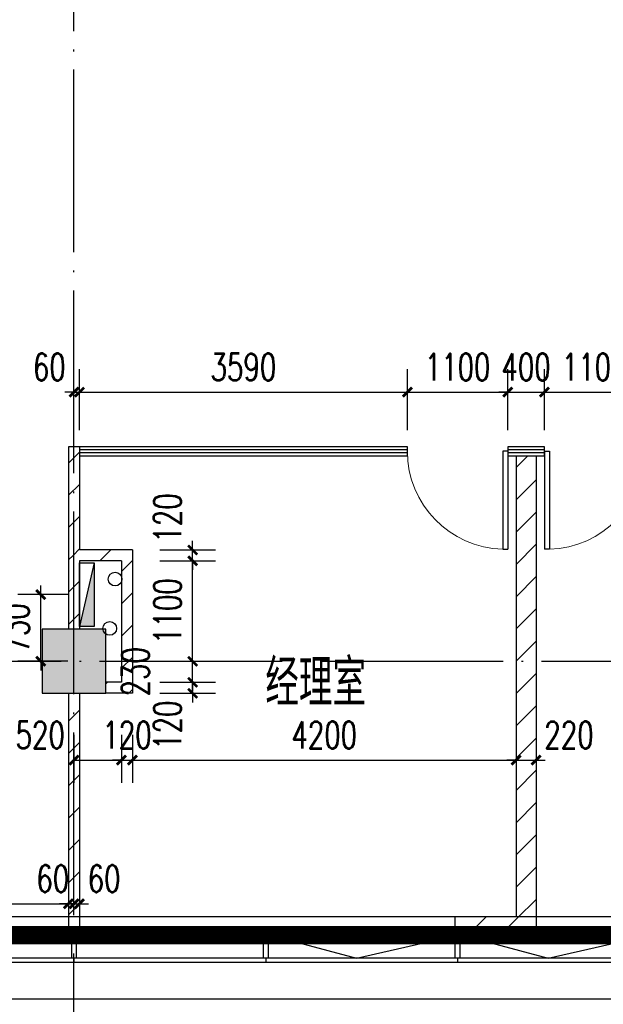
# Model space of a CAD drawing. Extents: x 797781 to 1255204, y 21234 to 1024248.
# Tile 509 of 656: x 904313 to 910704, y 566406 to 577189. Entities that reach past the tile are written whole.
import ezdxf

# ---------------------------------------------------------------- set-up
doc = ezdxf.new("R2010")
doc.units = 0
doc.header["$LTSCALE"] = 1000
doc.header["$MEASUREMENT"] = 0
doc.linetypes.add('230303生产综合楼-平面图_t8$0$DOTE', pattern=[2.42, 2, -0.2, 0.02, -0.2])
for name, color, linetype in [('230303生产综合楼-平面图_t8$0$3T_WOOD', 21, 'Continuous'), ('230303生产综合楼-平面图_t8$0$COLUMN', 40, 'Continuous'), ('230303生产综合楼-平面图_t8$0$CURTWALL', 4, 'Continuous'), ('230303生产综合楼-平面图_t8$0$DOTE', 1, '230303生产综合楼-平面图_t8$0$DOTE'), ('230303生产综合楼-平面图_t8$0$PUB_DIM', 3, 'Continuous'), ('230303生产综合楼-平面图_t8$0$PUB_HATCH', 8, 'Continuous'), ('230303生产综合楼-平面图_t8$0$PUB_TEXT', 7, 'Continuous'), ('230303生产综合楼-平面图_t8$0$VPIPE-雨水', 4, 'Continuous'), ('230303生产综合楼-平面图_t8$0$WALL-MOVE', 6, 'Continuous'), ('230303生产综合楼-平面图_t8$0$WINDOW', 4, 'Continuous'), ('230303生产综合楼-平面图_t8$0$水管', 4, 'Continuous'), ('230303生产综合楼-平面图_t8$0$看线', 115, 'Continuous'), ('CURTWALL', 4, 'Continuous'), ('EQUIP_消火栓', 7, 'Continuous'), ('PUB_HATCH', 8, 'Continuous'), ('VPIPE-消防', 1, 'Continuous')]:
    doc.layers.add(name, color=color, linetype=linetype)
doc.styles.add('230303生产综合楼-平面图_t8$0$_TCH_DIM', font='SIMPLEX', dxfattribs={"bigfont": 'GBCBIG'})
doc.styles.add('230303生产综合楼-平面图_T8$0$_TCH_DIM_T3', font='SIMPLEX', dxfattribs={"width": 0.705882, "bigfont": 'GBCBIG'})
doc.dimstyles.new('230303生产综合楼-平面图_T8$0$_TCH_ARCH&&100', dxfattribs={"dimtxt": 297.5, "dimasz": 100, "dimexe": 250, "dimexo": 300, "dimgap": 126.25, "dimtad": 1, "dimdec": 0, "dimzin": 0, "dimdsep": 46, "dimtxsty": '230303生产综合楼-平面图_T8$0$_TCH_DIM_T3', "dimblk": '230303生产综合楼-平面图_t8$0$_ArchTick', "dimcen": 0.09, "dimclrt": 7, "dimazin": 2, "dimtfac": 1, "dimtdec": 0, "dimtix": 1, "dimtmove": 2, "dimatfit": 3, "dimfxl": 1, "dimtolj": 1, "dimtzin": 0, "dimarcsym": 0})
pattern_1 = [(45, (0, 179.5), (-176.776766, 176.776766), [])]

# ---------------------------------------------------------------- blocks, each defined once
blk = doc.blocks.new('AQ6-8')
at = {"color": 2, "linetype": '230303生产综合楼-平面图_t8$0$DOTE', "ltscale": 2, "const_width": 200}
blk.add_lwpolyline([(1030371, 562088), (1110171, 562087)], dxfattribs=at)
blk = doc.blocks.new('230303生产综合楼-平面图_t8$0$_ArchTick')
at = {"color": 0, "linetype": 'ByBlock', "const_width": 0.3}
blk.add_lwpolyline([(-0.5, -0.5), (0.5, 0.5)], dxfattribs=at)
blk = doc.blocks.new('*D6324')
at = {"layer": '230303生产综合楼-平面图_t8$0$PUB_DIM', "color": 0, "lineweight": -2, "transparency": 16777216}
for p, q in [((1170304, 349568), (1170304, 349668)), ((1170601, 349568), (1170054, 349568)), ((1170304, 348838), (1170304, 349568)), ((1170601, 348838), (1170054, 348838)), ((1170304, 348838), (1170304, 348738))]:
    blk.add_line(p, q, dxfattribs=at)
at = {"layer": 'Defpoints', "color": 0, "transparency": 16777216}
for p in [(1170304, 349568), (1170901, 349568), (1170901, 348838)]:
    blk.add_point(p, dxfattribs=at)
at = {"layer": '230303生产综合楼-平面图_t8$0$PUB_DIM', "color": 0, "lineweight": -2, "transparency": 16777216, "xscale": 100, "yscale": 100, "zscale": 100}
for p, rotation in [((1170304, 349568), 270), ((1170304, 348838), 90)]:
    blk.add_blockref('230303生产综合楼-平面图_t8$0$_ArchTick', p, dxfattribs=dict(at, rotation=rotation))
at = {"layer": '230303生产综合楼-平面图_t8$0$PUB_DIM', "color": 7, "transparency": 16777216, "insert": (1170029, 349203), "char_height": 297.5, "attachment_point": 5, "rotation": 90, "style": '230303生产综合楼-平面图_T8$0$_TCH_DIM_T3'}
blk.add_mtext('\\A1;730', dxfattribs=at)
blk = doc.blocks.new('$TwtSys$00000434')
for p, q in [((-0.5, 0.5), (-0.5, -0.5)), ((-0.5, -0.5), (0.5, 0.5)), ((0.5, 0.5), (-0.5, 0.5)), ((0.5, -0.5), (0.5, 0.5)), ((-0.5, -0.5), (0.5, -0.5))]:
    blk.add_line(p, q)
blk.add_solid([(0.5, -0.5), (0.5, 0.5), (-0.5, -0.5)])
blk = doc.blocks.new('230303生产综合楼-平面图_t8$0$6WLGJ')
at = {"layer": '230303生产综合楼-平面图_t8$0$3T_WOOD'}
for points in [[(1021966, 366737), (1021916, 366737), (1021916, 366987), (1021966, 366987)], [(1024066, 366737), (1024016, 366737), (1024016, 366987), (1024066, 366987)], [(1026166, 366737), (1026116, 366737), (1026116, 366987), (1026166, 366987)]]:
    blk.add_lwpolyline(points, close=True, dxfattribs=at)
for points in [[(1021941, 366737), (1021941, 366687)], [(1021941, 366737), (1021941, 366687)], [(1024041, 366737), (1024041, 366687)], [(1026141, 366737), (1026141, 366687)]]:
    blk.add_lwpolyline(points, dxfattribs=at)
blk = doc.blocks.new('230303生产综合楼-平面图_t8$0$HXT-2')
at = {"layer": '230303生产综合楼-平面图_t8$0$PUB_TEXT', "style": '230303生产综合楼-平面图_t8$0$_TCH_DIM'}
blk.add_text('客货两用兼消防电梯', height=510.64, dxfattribs=at).set_placement((726269.4, 275267.2))
blk = doc.blocks.new('230303生产综合楼-平面图_t8$0$$DorLib2D$00000001')
for p, q in [((0.45, 0.975), (0.5, 0.975)), ((0.45, 0), (0.45, 0.975)), ((0.5, 0), (0.5, 0.975)), ((0.5, 0), (0.45, 0))]:
    blk.add_line(p, q)
at = {"lineweight": 13}
blk.add_arc((0.475, 0), 0.975, 91.46928, 180, dxfattribs=at)
blk = doc.blocks.new('*D4987')
at = {"layer": '230303生产综合楼-平面图_t8$0$PUB_DIM', "color": 0, "lineweight": -2, "transparency": 16777216}
for p, q in [((906207, 571382), (906207, 571482)), ((905848, 571382), (906457, 571382)), ((906207, 571262), (906207, 571382)), ((905848, 571262), (906457, 571262)), ((906207, 571262), (906207, 571162))]:
    blk.add_line(p, q, dxfattribs=at)
at = {"layer": 'Defpoints', "color": 0, "transparency": 16777216}
for p in [(905548, 571382), (906207, 571382), (905548, 571262)]:
    blk.add_point(p, dxfattribs=at)
at = {"layer": '230303生产综合楼-平面图_t8$0$PUB_DIM', "color": 0, "lineweight": -2, "transparency": 16777216, "xscale": 100, "yscale": 100, "zscale": 100}
for p, rotation in [((906207, 571382), 270), ((906207, 571262), 90)]:
    blk.add_blockref('230303生产综合楼-平面图_t8$0$_ArchTick', p, dxfattribs=dict(at, rotation=rotation))
at = {"layer": '230303生产综合楼-平面图_t8$0$PUB_DIM', "color": 7, "transparency": 16777216, "insert": (905932, 571732), "char_height": 297.5, "attachment_point": 5, "rotation": 90, "style": '230303生产综合楼-平面图_T8$0$_TCH_DIM_T3'}
blk.add_mtext('\\A1;120', dxfattribs=at)
blk = doc.blocks.new('*D4988')
at = {"layer": '230303生产综合楼-平面图_t8$0$PUB_DIM', "color": 0, "lineweight": -2, "transparency": 16777216}
for p, q in [((905848, 571262), (906457, 571262)), ((906207, 570162), (906207, 571262)), ((905848, 570162), (906457, 570162))]:
    blk.add_line(p, q, dxfattribs=at)
at = {"layer": 'Defpoints', "color": 0, "transparency": 16777216}
for p in [(905548, 571262), (906207, 571262), (905548, 570162)]:
    blk.add_point(p, dxfattribs=at)
at = {"layer": '230303生产综合楼-平面图_t8$0$PUB_DIM', "color": 0, "lineweight": -2, "transparency": 16777216, "xscale": 100, "yscale": 100, "zscale": 100}
for p, rotation in [((906207, 571262), 90), ((906207, 570162), 270)]:
    blk.add_blockref('230303生产综合楼-平面图_t8$0$_ArchTick', p, dxfattribs=dict(at, rotation=rotation))
at = {"layer": '230303生产综合楼-平面图_t8$0$PUB_DIM', "color": 7, "transparency": 16777216, "insert": (905932, 570712), "char_height": 297.5, "attachment_point": 5, "rotation": 90, "style": '230303生产综合楼-平面图_T8$0$_TCH_DIM_T3'}
blk.add_mtext('\\A1;1100', dxfattribs=at)
blk = doc.blocks.new('*D4989')
at = {"layer": '230303生产综合楼-平面图_t8$0$PUB_DIM', "color": 0, "lineweight": -2, "transparency": 16777216}
for p, q in [((906207, 570162), (906207, 570262)), ((905848, 570162), (906457, 570162)), ((906207, 569932), (906207, 570162)), ((905848, 569932), (906457, 569932)), ((906207, 569932), (906207, 569832))]:
    blk.add_line(p, q, dxfattribs=at)
at = {"layer": 'Defpoints', "color": 0, "transparency": 16777216}
for p in [(905548, 570162), (906207, 570162), (905548, 569932)]:
    blk.add_point(p, dxfattribs=at)
at = {"layer": '230303生产综合楼-平面图_t8$0$PUB_DIM', "color": 0, "lineweight": -2, "transparency": 16777216, "xscale": 100, "yscale": 100, "zscale": 100}
for p, rotation in [((906207, 570162), 270), ((906207, 569932), 90)]:
    blk.add_blockref('230303生产综合楼-平面图_t8$0$_ArchTick', p, dxfattribs=dict(at, rotation=rotation))
at = {"layer": '230303生产综合楼-平面图_t8$0$PUB_DIM', "color": 7, "transparency": 16777216, "insert": (905582, 570047), "char_height": 297.5, "attachment_point": 5, "rotation": 90, "style": '230303生产综合楼-平面图_T8$0$_TCH_DIM_T3'}
blk.add_mtext('\\A1;230', dxfattribs=at)
blk = doc.blocks.new('*D4990')
at = {"layer": '230303生产综合楼-平面图_t8$0$PUB_DIM', "color": 0, "lineweight": -2, "transparency": 16777216}
for p, q in [((906207, 569932), (906207, 570032)), ((905848, 569932), (906457, 569932)), ((906207, 569812), (906207, 569932)), ((905848, 569812), (906457, 569812)), ((906207, 569812), (906207, 569712))]:
    blk.add_line(p, q, dxfattribs=at)
at = {"layer": 'Defpoints', "color": 0, "transparency": 16777216}
for p in [(905548, 569932), (906207, 569932), (905548, 569812)]:
    blk.add_point(p, dxfattribs=at)
at = {"layer": '230303生产综合楼-平面图_t8$0$PUB_DIM', "color": 0, "lineweight": -2, "transparency": 16777216, "xscale": 100, "yscale": 100, "zscale": 100}
for p, rotation in [((906207, 569932), 270), ((906207, 569812), 90)]:
    blk.add_blockref('230303生产综合楼-平面图_t8$0$_ArchTick', p, dxfattribs=dict(at, rotation=rotation))
at = {"layer": '230303生产综合楼-平面图_t8$0$PUB_DIM', "color": 7, "transparency": 16777216, "insert": (905932, 569462), "char_height": 297.5, "attachment_point": 5, "rotation": 90, "style": '230303生产综合楼-平面图_T8$0$_TCH_DIM_T3'}
blk.add_mtext('\\A1;120', dxfattribs=at)
blk = doc.blocks.new('*D4991')
at = {"layer": '230303生产综合楼-平面图_t8$0$PUB_DIM', "color": 0, "lineweight": -2, "transparency": 16777216}
for p, q in [((904908, 569358), (904908, 568830)), ((905428, 569358), (905428, 568830)), ((904908, 569080), (905428, 569080))]:
    blk.add_line(p, q, dxfattribs=at)
at = {"layer": 'Defpoints', "color": 0, "transparency": 16777216}
for p in [(904908, 569658), (905428, 569658), (905428, 569080)]:
    blk.add_point(p, dxfattribs=at)
at = {"layer": '230303生产综合楼-平面图_t8$0$PUB_DIM', "color": 0, "lineweight": -2, "transparency": 16777216, "xscale": 100, "yscale": 100, "zscale": 100, "rotation": 180}
blk.add_blockref('230303生产综合楼-平面图_t8$0$_ArchTick', (904908, 569080), dxfattribs=at)
at = {"layer": '230303生产综合楼-平面图_t8$0$PUB_DIM', "color": 0, "lineweight": -2, "transparency": 16777216, "xscale": 100, "yscale": 100, "zscale": 100}
blk.add_blockref('230303生产综合楼-平面图_t8$0$_ArchTick', (905428, 569080), dxfattribs=at)
at = {"layer": '230303生产综合楼-平面图_t8$0$PUB_DIM', "color": 7, "transparency": 16777216, "insert": (904538, 569355), "char_height": 297.5, "attachment_point": 5, "style": '230303生产综合楼-平面图_T8$0$_TCH_DIM_T3'}
blk.add_mtext('\\A1;520', dxfattribs=at)
blk = doc.blocks.new('*D4992')
at = {"layer": '230303生产综合楼-平面图_t8$0$PUB_DIM', "color": 0, "lineweight": -2, "transparency": 16777216}
for p, q in [((905428, 569358), (905428, 568830)), ((905548, 569358), (905548, 568830)), ((905428, 569080), (905328, 569080)), ((905428, 569080), (905548, 569080)), ((905548, 569080), (905648, 569080))]:
    blk.add_line(p, q, dxfattribs=at)
at = {"layer": 'Defpoints', "color": 0, "transparency": 16777216}
for p in [(905428, 569658), (905548, 569658), (905548, 569080)]:
    blk.add_point(p, dxfattribs=at)
at = {"layer": '230303生产综合楼-平面图_t8$0$PUB_DIM', "color": 0, "lineweight": -2, "transparency": 16777216, "xscale": 100, "yscale": 100, "zscale": 100}
blk.add_blockref('230303生产综合楼-平面图_t8$0$_ArchTick', (905428, 569080), dxfattribs=at)
at = {"layer": '230303生产综合楼-平面图_t8$0$PUB_DIM', "color": 0, "lineweight": -2, "transparency": 16777216, "xscale": 100, "yscale": 100, "zscale": 100, "rotation": 180}
blk.add_blockref('230303生产综合楼-平面图_t8$0$_ArchTick', (905548, 569080), dxfattribs=at)
at = {"layer": '230303生产综合楼-平面图_t8$0$PUB_DIM', "color": 7, "transparency": 16777216, "insert": (905488, 569355), "char_height": 297.5, "attachment_point": 5, "style": '230303生产综合楼-平面图_T8$0$_TCH_DIM_T3'}
blk.add_mtext('\\A1;120', dxfattribs=at)
blk = doc.blocks.new('*D4993')
at = {"layer": '230303生产综合楼-平面图_t8$0$PUB_DIM', "color": 0, "lineweight": -2, "transparency": 16777216}
for p, q in [((905548, 569358), (905548, 568830)), ((909748, 569358), (909748, 568830)), ((905548, 569080), (909748, 569080))]:
    blk.add_line(p, q, dxfattribs=at)
at = {"layer": 'Defpoints', "color": 0, "transparency": 16777216}
for p in [(905548, 569658), (909748, 569658), (909748, 569080)]:
    blk.add_point(p, dxfattribs=at)
at = {"layer": '230303生产综合楼-平面图_t8$0$PUB_DIM', "color": 0, "lineweight": -2, "transparency": 16777216, "xscale": 100, "yscale": 100, "zscale": 100, "rotation": 180}
blk.add_blockref('230303生产综合楼-平面图_t8$0$_ArchTick', (905548, 569080), dxfattribs=at)
at = {"layer": '230303生产综合楼-平面图_t8$0$PUB_DIM', "color": 0, "lineweight": -2, "transparency": 16777216, "xscale": 100, "yscale": 100, "zscale": 100}
blk.add_blockref('230303生产综合楼-平面图_t8$0$_ArchTick', (909748, 569080), dxfattribs=at)
at = {"layer": '230303生产综合楼-平面图_t8$0$PUB_DIM', "color": 7, "transparency": 16777216, "insert": (907648, 569355), "char_height": 297.5, "attachment_point": 5, "style": '230303生产综合楼-平面图_T8$0$_TCH_DIM_T3'}
blk.add_mtext('\\A1;4200', dxfattribs=at)
blk = doc.blocks.new('*D4994')
at = {"layer": '230303生产综合楼-平面图_t8$0$PUB_DIM', "color": 0, "lineweight": -2, "transparency": 16777216}
for p, q in [((909748, 569358), (909748, 568830)), ((909968, 569358), (909968, 568830)), ((909748, 569080), (909648, 569080)), ((909748, 569080), (909968, 569080)), ((909968, 569080), (910068, 569080))]:
    blk.add_line(p, q, dxfattribs=at)
at = {"layer": 'Defpoints', "color": 0, "transparency": 16777216}
for p in [(909748, 569658), (909968, 569658), (909968, 569080)]:
    blk.add_point(p, dxfattribs=at)
at = {"layer": '230303生产综合楼-平面图_t8$0$PUB_DIM', "color": 0, "lineweight": -2, "transparency": 16777216, "xscale": 100, "yscale": 100, "zscale": 100}
blk.add_blockref('230303生产综合楼-平面图_t8$0$_ArchTick', (909748, 569080), dxfattribs=at)
at = {"layer": '230303生产综合楼-平面图_t8$0$PUB_DIM', "color": 0, "lineweight": -2, "transparency": 16777216, "xscale": 100, "yscale": 100, "zscale": 100, "rotation": 180}
blk.add_blockref('230303生产综合楼-平面图_t8$0$_ArchTick', (909968, 569080), dxfattribs=at)
at = {"layer": '230303生产综合楼-平面图_t8$0$PUB_DIM', "color": 7, "transparency": 16777216, "insert": (910328, 569355), "char_height": 297.5, "attachment_point": 5, "style": '230303生产综合楼-平面图_T8$0$_TCH_DIM_T3'}
blk.add_mtext('\\A1;220', dxfattribs=at)
blk = doc.blocks.new('*D4995')
at = {"layer": '230303生产综合楼-平面图_t8$0$PUB_DIM', "color": 0, "lineweight": -2, "transparency": 16777216}
for p, q in [((904908, 572692), (904908, 573360)), ((904968, 572692), (904968, 573360)), ((904908, 573110), (904808, 573110)), ((904908, 573110), (904968, 573110)), ((904968, 573110), (905068, 573110))]:
    blk.add_line(p, q, dxfattribs=at)
at = {"layer": 'Defpoints', "color": 0, "transparency": 16777216}
for p in [(904968, 573110), (904908, 572392), (904968, 572392)]:
    blk.add_point(p, dxfattribs=at)
at = {"layer": '230303生产综合楼-平面图_t8$0$PUB_DIM', "color": 0, "lineweight": -2, "transparency": 16777216, "xscale": 100, "yscale": 100, "zscale": 100}
blk.add_blockref('230303生产综合楼-平面图_t8$0$_ArchTick', (904908, 573110), dxfattribs=at)
at = {"layer": '230303生产综合楼-平面图_t8$0$PUB_DIM', "color": 0, "lineweight": -2, "transparency": 16777216, "xscale": 100, "yscale": 100, "zscale": 100, "rotation": 180}
blk.add_blockref('230303生产综合楼-平面图_t8$0$_ArchTick', (904968, 573110), dxfattribs=at)
at = {"layer": '230303生产综合楼-平面图_t8$0$PUB_DIM', "color": 7, "transparency": 16777216, "insert": (904638, 573385), "char_height": 297.5, "attachment_point": 5, "style": '230303生产综合楼-平面图_T8$0$_TCH_DIM_T3'}
blk.add_mtext('\\A1;60', dxfattribs=at)
blk = doc.blocks.new('*D4996')
at = {"layer": '230303生产综合楼-平面图_t8$0$PUB_DIM', "color": 0, "lineweight": -2, "transparency": 16777216}
for p, q in [((904968, 572692), (904968, 573360)), ((908558, 572692), (908558, 573360)), ((904968, 573110), (908558, 573110))]:
    blk.add_line(p, q, dxfattribs=at)
at = {"layer": 'Defpoints', "color": 0, "transparency": 16777216}
for p in [(908558, 573110), (904968, 572392), (908558, 572392)]:
    blk.add_point(p, dxfattribs=at)
at = {"layer": '230303生产综合楼-平面图_t8$0$PUB_DIM', "color": 0, "lineweight": -2, "transparency": 16777216, "xscale": 100, "yscale": 100, "zscale": 100, "rotation": 180}
blk.add_blockref('230303生产综合楼-平面图_t8$0$_ArchTick', (904968, 573110), dxfattribs=at)
at = {"layer": '230303生产综合楼-平面图_t8$0$PUB_DIM', "color": 0, "lineweight": -2, "transparency": 16777216, "xscale": 100, "yscale": 100, "zscale": 100}
blk.add_blockref('230303生产综合楼-平面图_t8$0$_ArchTick', (908558, 573110), dxfattribs=at)
at = {"layer": '230303生产综合楼-平面图_t8$0$PUB_DIM', "color": 7, "transparency": 16777216, "insert": (906763, 573385), "char_height": 297.5, "attachment_point": 5, "style": '230303生产综合楼-平面图_T8$0$_TCH_DIM_T3'}
blk.add_mtext('\\A1;3590', dxfattribs=at)
blk = doc.blocks.new('*D4997')
at = {"layer": '230303生产综合楼-平面图_t8$0$PUB_DIM', "color": 0, "lineweight": -2, "transparency": 16777216}
for p, q in [((908558, 572692), (908558, 573360)), ((909658, 572692), (909658, 573360)), ((908558, 573110), (909658, 573110))]:
    blk.add_line(p, q, dxfattribs=at)
at = {"layer": 'Defpoints', "color": 0, "transparency": 16777216}
for p in [(909658, 573110), (908558, 572392), (909658, 572392)]:
    blk.add_point(p, dxfattribs=at)
at = {"layer": '230303生产综合楼-平面图_t8$0$PUB_DIM', "color": 0, "lineweight": -2, "transparency": 16777216, "xscale": 100, "yscale": 100, "zscale": 100, "rotation": 180}
blk.add_blockref('230303生产综合楼-平面图_t8$0$_ArchTick', (908558, 573110), dxfattribs=at)
at = {"layer": '230303生产综合楼-平面图_t8$0$PUB_DIM', "color": 0, "lineweight": -2, "transparency": 16777216, "xscale": 100, "yscale": 100, "zscale": 100}
blk.add_blockref('230303生产综合楼-平面图_t8$0$_ArchTick', (909658, 573110), dxfattribs=at)
at = {"layer": '230303生产综合楼-平面图_t8$0$PUB_DIM', "color": 7, "transparency": 16777216, "insert": (909108, 573385), "char_height": 297.5, "attachment_point": 5, "style": '230303生产综合楼-平面图_T8$0$_TCH_DIM_T3'}
blk.add_mtext('\\A1;1100', dxfattribs=at)
blk = doc.blocks.new('*D4998')
at = {"layer": '230303生产综合楼-平面图_t8$0$PUB_DIM', "color": 0, "lineweight": -2, "transparency": 16777216}
for p, q in [((909658, 572692), (909658, 573360)), ((910058, 572692), (910058, 573360)), ((909658, 573110), (909558, 573110)), ((909658, 573110), (910058, 573110)), ((910058, 573110), (910158, 573110))]:
    blk.add_line(p, q, dxfattribs=at)
at = {"layer": 'Defpoints', "color": 0, "transparency": 16777216}
for p in [(910058, 573110), (909658, 572392), (910058, 572392)]:
    blk.add_point(p, dxfattribs=at)
at = {"layer": '230303生产综合楼-平面图_t8$0$PUB_DIM', "color": 0, "lineweight": -2, "transparency": 16777216, "xscale": 100, "yscale": 100, "zscale": 100}
blk.add_blockref('230303生产综合楼-平面图_t8$0$_ArchTick', (909658, 573110), dxfattribs=at)
at = {"layer": '230303生产综合楼-平面图_t8$0$PUB_DIM', "color": 0, "lineweight": -2, "transparency": 16777216, "xscale": 100, "yscale": 100, "zscale": 100, "rotation": 180}
blk.add_blockref('230303生产综合楼-平面图_t8$0$_ArchTick', (910058, 573110), dxfattribs=at)
at = {"layer": '230303生产综合楼-平面图_t8$0$PUB_DIM', "color": 7, "transparency": 16777216, "insert": (909858, 573385), "char_height": 297.5, "attachment_point": 5, "style": '230303生产综合楼-平面图_T8$0$_TCH_DIM_T3'}
blk.add_mtext('\\A1;400', dxfattribs=at)
blk = doc.blocks.new('*D4999')
at = {"layer": '230303生产综合楼-平面图_t8$0$PUB_DIM', "color": 0, "lineweight": -2, "transparency": 16777216}
for p, q in [((910058, 572692), (910058, 573360)), ((911158, 572692), (911158, 573360)), ((910058, 573110), (911158, 573110))]:
    blk.add_line(p, q, dxfattribs=at)
at = {"layer": 'Defpoints', "color": 0, "transparency": 16777216}
for p in [(911158, 573110), (910058, 572392), (911158, 572392)]:
    blk.add_point(p, dxfattribs=at)
at = {"layer": '230303生产综合楼-平面图_t8$0$PUB_DIM', "color": 0, "lineweight": -2, "transparency": 16777216, "xscale": 100, "yscale": 100, "zscale": 100, "rotation": 180}
blk.add_blockref('230303生产综合楼-平面图_t8$0$_ArchTick', (910058, 573110), dxfattribs=at)
at = {"layer": '230303生产综合楼-平面图_t8$0$PUB_DIM', "color": 0, "lineweight": -2, "transparency": 16777216, "xscale": 100, "yscale": 100, "zscale": 100}
blk.add_blockref('230303生产综合楼-平面图_t8$0$_ArchTick', (911158, 573110), dxfattribs=at)
at = {"layer": '230303生产综合楼-平面图_t8$0$PUB_DIM', "color": 7, "transparency": 16777216, "insert": (910608, 573385), "char_height": 297.5, "attachment_point": 5, "style": '230303生产综合楼-平面图_T8$0$_TCH_DIM_T3'}
blk.add_mtext('\\A1;1100', dxfattribs=at)
blk = doc.blocks.new('*D5020')
at = {"layer": '230303生产综合楼-平面图_t8$0$PUB_DIM', "color": 0, "lineweight": -2, "transparency": 16777216}
for p, q in [((902808, 567507), (904848, 567507)), ((902808, 567246), (902808, 567257)), ((904848, 567246), (904848, 567257))]:
    blk.add_line(p, q, dxfattribs=at)
at = {"layer": 'Defpoints', "color": 0, "transparency": 16777216}
for p in [(902808, 567546), (904848, 567546), (904848, 567507)]:
    blk.add_point(p, dxfattribs=at)
at = {"layer": '230303生产综合楼-平面图_t8$0$PUB_DIM', "color": 0, "lineweight": -2, "transparency": 16777216, "xscale": 100, "yscale": 100, "zscale": 100, "rotation": 180}
blk.add_blockref('230303生产综合楼-平面图_t8$0$_ArchTick', (902808, 567507), dxfattribs=at)
at = {"layer": '230303生产综合楼-平面图_t8$0$PUB_DIM', "color": 0, "lineweight": -2, "transparency": 16777216, "xscale": 100, "yscale": 100, "zscale": 100}
blk.add_blockref('230303生产综合楼-平面图_t8$0$_ArchTick', (904848, 567507), dxfattribs=at)
at = {"layer": '230303生产综合楼-平面图_t8$0$PUB_DIM', "color": 7, "transparency": 16777216, "insert": (903828, 567782), "char_height": 297.5, "attachment_point": 5, "style": '230303生产综合楼-平面图_T8$0$_TCH_DIM_T3'}
blk.add_mtext('\\A1;2040', dxfattribs=at)
blk = doc.blocks.new('*D5021')
at = {"layer": '230303生产综合楼-平面图_t8$0$PUB_DIM', "color": 0, "lineweight": -2, "transparency": 16777216}
for p, q in [((904848, 567507), (904748, 567507)), ((904848, 567507), (904908, 567507)), ((904908, 567507), (905008, 567507)), ((904848, 567246), (904848, 567257)), ((904908, 567246), (904908, 567257))]:
    blk.add_line(p, q, dxfattribs=at)
at = {"layer": 'Defpoints', "color": 0, "transparency": 16777216}
for p in [(904848, 567546), (904908, 567546), (904908, 567507)]:
    blk.add_point(p, dxfattribs=at)
at = {"layer": '230303生产综合楼-平面图_t8$0$PUB_DIM', "color": 0, "lineweight": -2, "transparency": 16777216, "xscale": 100, "yscale": 100, "zscale": 100}
blk.add_blockref('230303生产综合楼-平面图_t8$0$_ArchTick', (904848, 567507), dxfattribs=at)
at = {"layer": '230303生产综合楼-平面图_t8$0$PUB_DIM', "color": 0, "lineweight": -2, "transparency": 16777216, "xscale": 100, "yscale": 100, "zscale": 100, "rotation": 180}
blk.add_blockref('230303生产综合楼-平面图_t8$0$_ArchTick', (904908, 567507), dxfattribs=at)
at = {"layer": '230303生产综合楼-平面图_t8$0$PUB_DIM', "color": 7, "transparency": 16777216, "insert": (904676, 567782), "char_height": 297.5, "attachment_point": 5, "style": '230303生产综合楼-平面图_T8$0$_TCH_DIM_T3'}
blk.add_mtext('\\A1;60', dxfattribs=at)
blk = doc.blocks.new('*D5022')
at = {"layer": '230303生产综合楼-平面图_t8$0$PUB_DIM', "color": 0, "lineweight": -2, "transparency": 16777216}
for p, q in [((904908, 567507), (904808, 567507)), ((904908, 567507), (904968, 567507)), ((904968, 567507), (905068, 567507)), ((904908, 567246), (904908, 567257)), ((904968, 567246), (904968, 567257))]:
    blk.add_line(p, q, dxfattribs=at)
at = {"layer": 'Defpoints', "color": 0, "transparency": 16777216}
for p in [(904908, 567546), (904968, 567546), (904968, 567507)]:
    blk.add_point(p, dxfattribs=at)
at = {"layer": '230303生产综合楼-平面图_t8$0$PUB_DIM', "color": 0, "lineweight": -2, "transparency": 16777216, "xscale": 100, "yscale": 100, "zscale": 100}
blk.add_blockref('230303生产综合楼-平面图_t8$0$_ArchTick', (904908, 567507), dxfattribs=at)
at = {"layer": '230303生产综合楼-平面图_t8$0$PUB_DIM', "color": 0, "lineweight": -2, "transparency": 16777216, "xscale": 100, "yscale": 100, "zscale": 100, "rotation": 180}
blk.add_blockref('230303生产综合楼-平面图_t8$0$_ArchTick', (904968, 567507), dxfattribs=at)
at = {"layer": '230303生产综合楼-平面图_t8$0$PUB_DIM', "color": 7, "transparency": 16777216, "insert": (905238, 567782), "char_height": 297.5, "attachment_point": 5, "style": '230303生产综合楼-平面图_T8$0$_TCH_DIM_T3'}
blk.add_mtext('\\A1;60', dxfattribs=at)
blk = doc.blocks.new('_FZH')
blk.add_lwpolyline([(-0.5, -0.5), (0.5, -0.5), (0.5, 0.5), (-0.5, 0.5)], close=True)
at = {"layer": 'PUB_HATCH'}
blk.add_solid([(-0.5, -0.5), (0.5, -0.5), (-0.5, 0.5), (0.5, 0.5)], dxfattribs=at)
blk = doc.blocks.new('230303生产综合楼-平面图_t8$0$6-XHS')
at = {"layer": '230303生产综合楼-平面图_t8$0$VPIPE-雨水'}
blk.add_circle((1171059.7, 349198.3), 75, dxfattribs=at)
at = {"layer": 'VPIPE-消防'}
blk.add_circle((1171118.4, 349737.6), 75, dxfattribs=at)
at = {"layer": 'EQUIP_消火栓', "xscale": -700, "yscale": 160, "zscale": 700, "rotation": 89.9999999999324}
blk.add_blockref('$TwtSys$00000434', (1170808.4, 349567.6), dxfattribs=at)
at = {"layer": '230303生产综合楼-平面图_t8$0$PUB_DIM'}
dim = blk.add_aligned_dim(p1=(1170900.8, 348837.6), p2=(1170900.8, 349567.7), distance=596.7, dimstyle='230303生产综合楼-平面图_T8$0$_TCH_ARCH&&100', dxfattribs=at)
dim.commit()
dim.dimension.update_dxf_attribs({"geometry": '*D6324', "text_midpoint": (1170029, 349202.6)})

msp = doc.modelspace()

# ---------------------------------------------------------------- hatches: boundary and pattern name
at = {"layer": '230303生产综合楼-平面图_t8$0$PUB_HATCH'}
h = msp.add_hatch(dxfattribs=at)
h.set_pattern_fill('普通砖', color=256, scale=100, style=0)
h.set_pattern_definition(pattern_1)
h.paths.add_polyline_path([(904848, 572512.2), (904848, 571322.2), (904928, 571322.2), (904968, 571382.2), (904968, 572512.2)])
h = msp.add_hatch(dxfattribs=at)
h.set_pattern_fill('普通砖', color=256, scale=100, style=0)
h.set_pattern_definition(pattern_1)
h.paths.add_polyline_path([(909968, 572412.2), (909748, 572412.2), (909748, 567362.2), (909968, 567142.2)])
h = msp.add_hatch(dxfattribs=at)
h.set_pattern_fill('普通砖', color=256, scale=100, style=0)
h.set_pattern_definition(pattern_1)
h.paths.add_polyline_path([(904848, 570512.2), (904968, 570512.2), (904968, 571262.2), (904928, 571322.2), (904848, 571322.2)])
h = msp.add_hatch(dxfattribs=at)
h.set_pattern_fill('普通砖', color=256, scale=100, style=0)
h.set_pattern_definition(pattern_1)
h.paths.add_polyline_path([(905428, 571262.2), (905548, 571382.2), (904968, 571382.2), (904928, 571322.2), (904968, 571262.2)])
h = msp.add_hatch(dxfattribs=at)
h.set_pattern_fill('普通砖', color=256, scale=100, style=0)
h.set_pattern_definition(pattern_1)
h.paths.add_polyline_path([(905548, 571382.2), (905428, 571262.2), (905428, 569932.2), (905548, 569812.2)])
h = msp.add_hatch(dxfattribs=at)
h.set_pattern_fill('普通砖', color=256, scale=100, style=0)
h.set_pattern_definition(pattern_1)
h.paths.add_polyline_path([(905258, 569932.2), (905258, 569812.2), (905548, 569812.2), (905428, 569932.2)])
h = msp.add_hatch(dxfattribs=at)
h.set_pattern_fill('普通砖', color=256, scale=100, style=0)
h.set_pattern_definition(pattern_1)
h.paths.add_polyline_path([(904968, 569812.2), (904848, 569812.2), (904848, 567162.2), (904968, 567162.2)])
h = msp.add_hatch(dxfattribs=at)
h.set_pattern_fill('普通砖', color=256, scale=100, style=0)
h.set_pattern_definition(pattern_1)
h.paths.add_polyline_path([(909968, 567142.2), (909748, 567362.2), (909083, 567362.2), (909083, 567142.2)])

# ---------------------------------------------------------------- linework, layer by layer
at = {"layer": '230303生产综合楼-平面图_t8$0$CURTWALL'}
for points in [[(895858, 590262.2), (963708, 590262.2), (989558, 587582.3), (989558, 566862.2), (895858, 566862.2)], [(895908, 590212.2), (963705.4, 590212.2), (989508, 587537.2), (989508, 566912.2), (895908, 566912.2)], [(896158, 589962.2), (963692.5, 589962.2), (989258, 587311.8), (989258, 567162.2), (896158, 567162.2)]]:
    msp.add_lwpolyline(points, close=True, dxfattribs=at)
for points in [[(907058, 567162.2), (907999.8, 566912.2), (909108, 567162.2)], [(909158, 567162.2), (910099.8, 566912.2), (911208, 567162.2)]]:
    msp.add_lwpolyline(points, dxfattribs=at)
at = {"layer": '230303生产综合楼-平面图_t8$0$DOTE'}
for p, q in [((904908, 564962.2), (904908, 592962.2)), ((895508, 570162.2), (989908, 570162.2))]:
    msp.add_line(p, q, dxfattribs=at)
at = {"layer": '230303生产综合楼-平面图_t8$0$PUB_HATCH', "color": 8}
for points in [[(896358, 576462.2), (896358, 589762.2), (963682.2, 589762.2), (989058, 587131.4), (989058, 567362.2), (896358, 567362.2), (896358, 573462.2)], [(989058, 569912.2), (989058, 567362.2), (896358, 567362.2), (896358, 569812.2)]]:
    msp.add_lwpolyline(points, dxfattribs=at)
at = {"layer": '230303生产综合楼-平面图_t8$0$WALL-MOVE'}
for p, q in [((904848, 572512.2), (904848, 571322.2)), ((904968, 572512.2), (904848, 572512.2)), ((904968, 572512.2), (904968, 571382.2)), ((909748, 572412.2), (909748, 567362.2)), ((909968, 572412.2), (909968, 567142.2)), ((904848, 571322.2), (904848, 570512.2)), ((905548, 571382.2), (904968, 571382.2)), ((905548, 571382.2), (905548, 569812.2)), ((904968, 571262.2), (904968, 570512.2)), ((905428, 571262.2), (904968, 571262.2)), ((905428, 571262.2), (905428, 569932.2)), ((905428, 569932.2), (905258, 569932.2)), ((904848, 569812.2), (904848, 567162.2)), ((904968, 569812.2), (904968, 567162.2)), ((905548, 569812.2), (905258, 569812.2)), ((909748, 567362.2), (909083, 567362.2)), ((909083, 567142.2), (909083, 567362.2)), ((904968, 567162.2), (904848, 567162.2)), ((909968, 567142.2), (909083, 567142.2))]:
    msp.add_line(p, q, dxfattribs=at)
at = {"layer": '230303生产综合楼-平面图_t8$0$看线'}
msp.add_lwpolyline([(895458, 590662.2), (964094.7, 590662.2), (989958, 587942.4), (989958, 566462.2), (895458, 566462.2)], close=True, dxfattribs=at)
at = {"layer": 'CURTWALL'}
for p, q in [((908558, 572512.2), (904968, 572512.2)), ((904968, 572512.2), (904968, 572412.2)), ((908558, 572412.2), (908558, 572512.2)), ((909858, 572512.2), (909658, 572512.2)), ((909658, 572512.2), (909658, 572412.2)), ((910058, 572512.2), (909858, 572512.2)), ((910058, 572412.2), (910058, 572512.2)), ((908558, 572478.8), (904968, 572478.8)), ((908558, 572445.5), (904968, 572445.5)), ((904968, 572412.2), (908558, 572412.2)), ((909858, 572478.8), (909658, 572478.8)), ((909858, 572445.5), (909658, 572445.5)), ((909658, 572412.2), (909858, 572412.2)), ((910058, 572478.8), (909858, 572478.8)), ((910058, 572445.5), (909858, 572445.5)), ((909858, 572412.2), (910058, 572412.2))]:
    msp.add_line(p, q, dxfattribs=at)

# ---------------------------------------------------------------- block references
for name, p in [('230303生产综合楼-平面图_t8$0$6-XHS', (-265760.4, 221324.5)), ('AQ6-8', (-127563.3, 5074.6)), ('230303生产综合楼-平面图_t8$0$6WLGJ', (-117033.3, 200175.3))]:
    msp.add_blockref(name, p)
at = {"layer": '230303生产综合楼-平面图_t8$0$COLUMN', "xscale": 700, "yscale": 700, "zscale": 700}
msp.add_blockref('_FZH', (904908, 570162.2), dxfattribs=at)
at = {"layer": '230303生产综合楼-平面图_t8$0$WINDOW', "yscale": 1100, "zscale": 100}
for p, xscale, rotation in [((909108, 572462.2), -1100, 179.9999999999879), ((910608, 572462.2), 1100, 179.9999999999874)]:
    msp.add_blockref('230303生产综合楼-平面图_t8$0$$DorLib2D$00000001', p, dxfattribs=dict(at, xscale=xscale, rotation=rotation))
at = {"layer": '230303生产综合楼-平面图_t8$0$水管'}
msp.add_blockref('230303生产综合楼-平面图_t8$0$HXT-2', (173459.7, 297694.3), dxfattribs=at)

# ---------------------------------------------------------------- texts
at = {"layer": '230303生产综合楼-平面图_t8$0$PUB_TEXT', "style": '230303生产综合楼-平面图_t8$0$_TCH_DIM'}
msp.add_text('经理室', height=510.64, dxfattribs=at).set_placement((907003.1, 569672.3))

# ---------------------------------------------------------------- dimensions: what is measured, and where the dimension line sits
at = {"layer": '230303生产综合楼-平面图_t8$0$PUB_DIM'}
for base, p1, p2, angle, picture, middle in [((904968, 573110.4), (904908, 572392.2), (904968, 572392.2), 0, '*D4995', (904638, 573385.4)), ((906207.2, 571382.2), (905548, 571262.2), (905548, 571382.2), 90, '*D4987', (905932.2, 571732.2)), ((906207.2, 570162.2), (905548, 569932.2), (905548, 570162.2), 90, '*D4989', (905582.2, 570047.2)), ((906207.2, 569932.2), (905548, 569812.2), (905548, 569932.2), 90, '*D4990', (905932.2, 569462.2)), ((905428, 569079.8), (904908, 569658), (905428, 569658), 360, '*D4991', (904538, 569354.8)), ((909968, 569079.8), (909748, 569658), (909968, 569658), 0, '*D4994', (910328, 569354.8)), ((904908, 567506.7), (904848, 567545.7), (904908, 567545.7), 360, '*D5021', (904676.1, 567781.7)), ((904968, 567506.7), (904908, 567545.7), (904968, 567545.7), 360, '*D5022', (905238, 567781.7))]:
    dim = msp.add_linear_dim(base=base, p1=p1, p2=p2, angle=angle, dimstyle='230303生产综合楼-平面图_T8$0$_TCH_ARCH&&100', dxfattribs=at)
    dim.commit()
    dim.dimension.update_dxf_attribs({"geometry": picture, "text_midpoint": middle, "dimtype": 161})
for p1, p2, distance, picture, middle in [((904968, 572392.2), (908558, 572392.2), 718.3, '*D4996', (906763, 573385.4)), ((908558, 572392.2), (909658, 572392.2), 718.3, '*D4997', (909108, 573385.4)), ((909658, 572392.2), (910058, 572392.2), 718.3, '*D4998', (909858, 573385.4)), ((910058, 572392.2), (911158, 572392.2), 718.3, '*D4999', (910608, 573385.4)), ((905548, 570162.2), (905548, 571262.2), -659.2, '*D4988', (905932.2, 570712.2)), ((905428, 569658), (905548, 569658), -578.2, '*D4992', (905488, 569354.8)), ((905548, 569658), (909748, 569658), -578.2, '*D4993', (907648, 569354.8)), ((902808, 567545.7), (904848, 567545.7), -39, '*D5020', (903828, 567781.7))]:
    dim = msp.add_aligned_dim(p1=p1, p2=p2, distance=distance, dimstyle='230303生产综合楼-平面图_T8$0$_TCH_ARCH&&100', dxfattribs=at)
    dim.commit()
    dim.dimension.update_dxf_attribs({"geometry": picture, "text_midpoint": middle})

doc.saveas('drawing.dxf')
